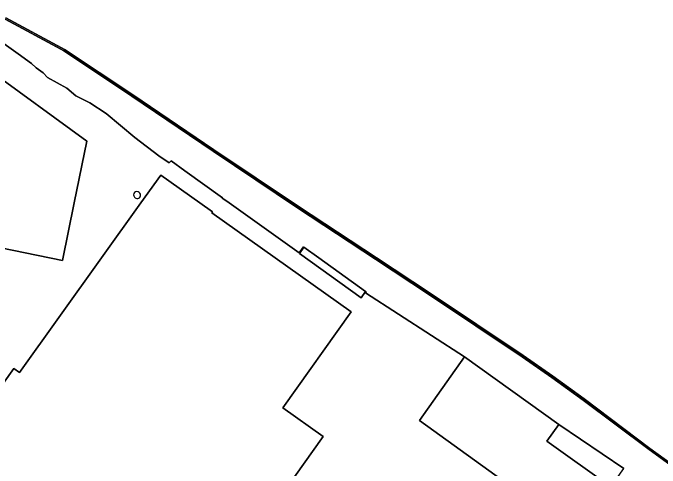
# Model space of a CAD drawing. Extents: x 157692 to 159674, y 381452 to 383291.
# Drawn here: x 158848.6 to 159015.7, y 382681.5 to 382799.1 of the extents above; entities that cross this region are included whole.
import ezdxf

# ---------------------------------------------------------------- set-up
doc = ezdxf.new("R2010")
doc.units = 0
for name, color, linetype in [('IMGEO_Erf', 7, 'Continuous'), ('IMGEO_Kademuur', 7, 'Continuous'), ('IMGEO_Oever', 7, 'Continuous'), ('IMGEO_Opslagtank', 7, 'Continuous'), ('IMGEO_Pand', 7, 'Continuous'), ('IMGEO_Waterloop', 7, 'Continuous')]:
    doc.layers.add(name, color=color, linetype=linetype)

msp = doc.modelspace()

# ---------------------------------------------------------------- linework, layer by layer
at = {"layer": 'IMGEO_Erf'}
for points in [[(158758.18, 382807.85), (158756.97, 382801.84), (158757.31, 382801.77), (158801.28, 382792.91), (158841.84, 382784.73), (158867.62, 382766), (158864.37, 382750), (158861.34, 382735.09), (158841.95, 382739.07), (158833.07, 382695.79), (158813.46, 382699.81), (158805.67, 382661.82), (158804.66, 382656.92), (158805.62, 382656.73), (158812.45, 382654.51), (158817.81, 382652.43), (158822.82, 382650.34), (158829.2, 382646.95), (158840.34, 382639.34), (158850.57, 382632.04)], [(158982, 382673.26), (158953.53, 382693.79), (158965.21, 382710.22), (158939.64, 382726.78), (158939.8, 382727.02), (158939.65, 382727.13), (158938.48, 382725.52), (158922.54, 382736.97), (158923.72, 382738.55), (158923.59, 382738.65), (158922.47, 382737.08), (158904.38, 382750), (158903.78, 382750.43), (158902.6, 382751.24), (158902.68, 382751.34), (158892.94, 382758.33), (158889.44, 382760.9), (158888.94, 382760.33), (158886.21, 382762.21), (158880.06, 382766.89), (158872.64, 382773.15), (158868.38, 382775.89), (158864.84, 382777.7), (158862.46, 382779.62), (158857.48, 382782.41), (158856.4, 382783.6), (158854.56, 382784.88), (158853.35, 382785.99), (158849.92, 382788.56), (158843.18, 382793.25)], [(158851.3, 382635.89), (158815.94, 382661.1), (158818.84, 382665.17), (158848.8, 382707.22), (158850.29, 382706.16), (158881.61, 382750), (158886.76, 382757.21), (158896.86, 382750), (158900.06, 382747.72), (158899.89, 382747.47), (158935.87, 382721.83), (158918.27, 382697.09), (158928.69, 382689.69), (158894.83, 382642.03)]]:
    msp.add_lwpolyline(points, dxfattribs=at)
msp.add_lwpolyline([(158989.52, 382692.77), (158986.47, 382688.48), (159002.95, 382676.67), (159006.29, 382681.42)], close=True, dxfattribs=at)
for centre, radius, start, end in [((158880.55, 382752.1), 0.823, 44.0898, 224.0883), ((158880.69, 382751.96), 0.848, 210.0756, 58.1025)]:
    msp.add_arc(centre, radius, start, end, dxfattribs=at)
at = {"layer": 'IMGEO_Kademuur'}
for points in [[(158846.55, 382797.46), (158860.91, 382789.69), (158861.68, 382789.28), (158879.29, 382777.57), (158900.26, 382763.39), (158922.05, 382748.74), (158942.22, 382735.45), (158956.16, 382726.25), (158980.06, 382710.23), (158987.77, 382704.91), (158995.86, 382699.03), (159012.84, 382686.27), (159025.2, 382677.35)], [(159025.4, 382677.7), (159013.08, 382686.59), (158996.1, 382699.35), (158988, 382705.24), (158980.29, 382710.57), (158956.38, 382726.58), (158942.44, 382735.79), (158922.27, 382749.08), (158900.48, 382763.72), (158879.51, 382777.9), (158861.88, 382789.62), (158861.1, 382790.04), (158846.71, 382797.82)]]:
    msp.add_lwpolyline(points, dxfattribs=at)
at = {"layer": 'IMGEO_Oever'}
for points in [[(158956.16, 382726.25), (158942.22, 382735.45), (158922.05, 382748.74), (158900.26, 382763.39), (158879.29, 382777.57), (158861.68, 382789.28), (158860.91, 382789.69), (158846.55, 382797.46)], [(158843.18, 382793.25), (158849.92, 382788.56), (158853.35, 382785.99), (158854.56, 382784.88), (158856.4, 382783.6), (158857.48, 382782.41), (158862.46, 382779.62), (158864.84, 382777.7), (158868.38, 382775.89), (158872.64, 382773.15), (158880.06, 382766.89), (158886.21, 382762.21), (158888.94, 382760.33), (158889.44, 382760.9), (158892.94, 382758.33), (158902.68, 382751.34), (158902.6, 382751.24), (158903.78, 382750.43), (158904.38, 382750), (158922.47, 382737.08), (158923.59, 382738.65), (158923.72, 382738.55), (158927.57, 382735.79), (158939.65, 382727.13), (158939.8, 382727.02), (158939.64, 382726.78), (158965.21, 382710.22), (158989.52, 382692.77), (159006.29, 382681.42)], [(159141.36, 382631.06), (159141.71, 382630.7), (159147.85, 382634.25), (159146.67, 382636.11), (159144.79, 382637.52), (159139.5, 382640.74), (159134.08, 382643.45), (159127.66, 382646.52), (159124.03, 382647.76), (159120.92, 382648.64), (159114.88, 382650.27), (159102.89, 382652.94), (159076.18, 382658.8), (159059.87, 382664.17), (159035.8, 382672.33), (159025.2, 382677.35), (159012.84, 382686.27), (158995.86, 382699.03), (158987.77, 382704.91), (158980.06, 382710.23), (158956.16, 382726.25)]]:
    msp.add_lwpolyline(points, dxfattribs=at)
at = {"layer": 'IMGEO_Opslagtank'}
for centre, radius, start, end in [((158880.55, 382752.1), 0.823, 44.0898, 224.0883), ((158880.69, 382751.96), 0.848, 210.0756, 58.1025)]:
    msp.add_arc(centre, radius, start, end, dxfattribs=at)
at = {"layer": 'IMGEO_Pand'}
for points in [[(158841.95, 382739.07), (158861.34, 382735.09), (158864.37, 382750), (158867.62, 382766), (158841.84, 382784.73), (158801.28, 382792.91), (158796.8, 382771.05), (158796.58, 382771.1), (158792.24, 382750), (158780.72, 382693.92), (158774.39, 382663.13), (158774.69, 382663.07), (158804.66, 382656.92), (158805.67, 382661.82), (158813.46, 382699.81), (158833.07, 382695.79)], [(158923.72, 382738.55), (158922.54, 382736.97), (158938.48, 382725.52), (158939.65, 382727.13), (158927.57, 382735.79)], [(158986.47, 382688.48), (158989.52, 382692.77), (158965.21, 382710.22), (158953.53, 382693.79), (158982, 382673.26), (158978.48, 382668.34), (158990.36, 382659.84), (158990.73, 382659.58), (159000, 382672.54), (159002.95, 382676.67)]]:
    msp.add_lwpolyline(points, close=True, dxfattribs=at)
msp.add_lwpolyline([(158860.86, 382637.49), (158864.57, 382642.7), (158864.48, 382642.76), (158866.08, 382645.03), (158867.63, 382643.94), (158867.76, 382644.12), (158870.06, 382642.48), (158869.94, 382642.31), (158886.74, 382630.33), (158889.64, 382634.41), (158894.97, 382641.89), (158894.83, 382642.03), (158928.69, 382689.69), (158918.27, 382697.09), (158935.87, 382721.83), (158899.89, 382747.47), (158900.06, 382747.72), (158896.86, 382750), (158886.76, 382757.21), (158881.61, 382750), (158850.29, 382706.16), (158848.8, 382707.22), (158818.84, 382665.17)], dxfattribs=at)
at = {"layer": 'IMGEO_Waterloop'}
msp.add_lwpolyline([(158846.71, 382797.82), (158861.1, 382790.04), (158861.88, 382789.62), (158879.51, 382777.9), (158900.48, 382763.72), (158922.27, 382749.08), (158942.44, 382735.79), (158956.38, 382726.58), (158980.29, 382710.57), (158988, 382705.24), (158996.1, 382699.35), (159013.08, 382686.59), (159025.4, 382677.7)], dxfattribs=at)

doc.saveas('drawing.dxf')
